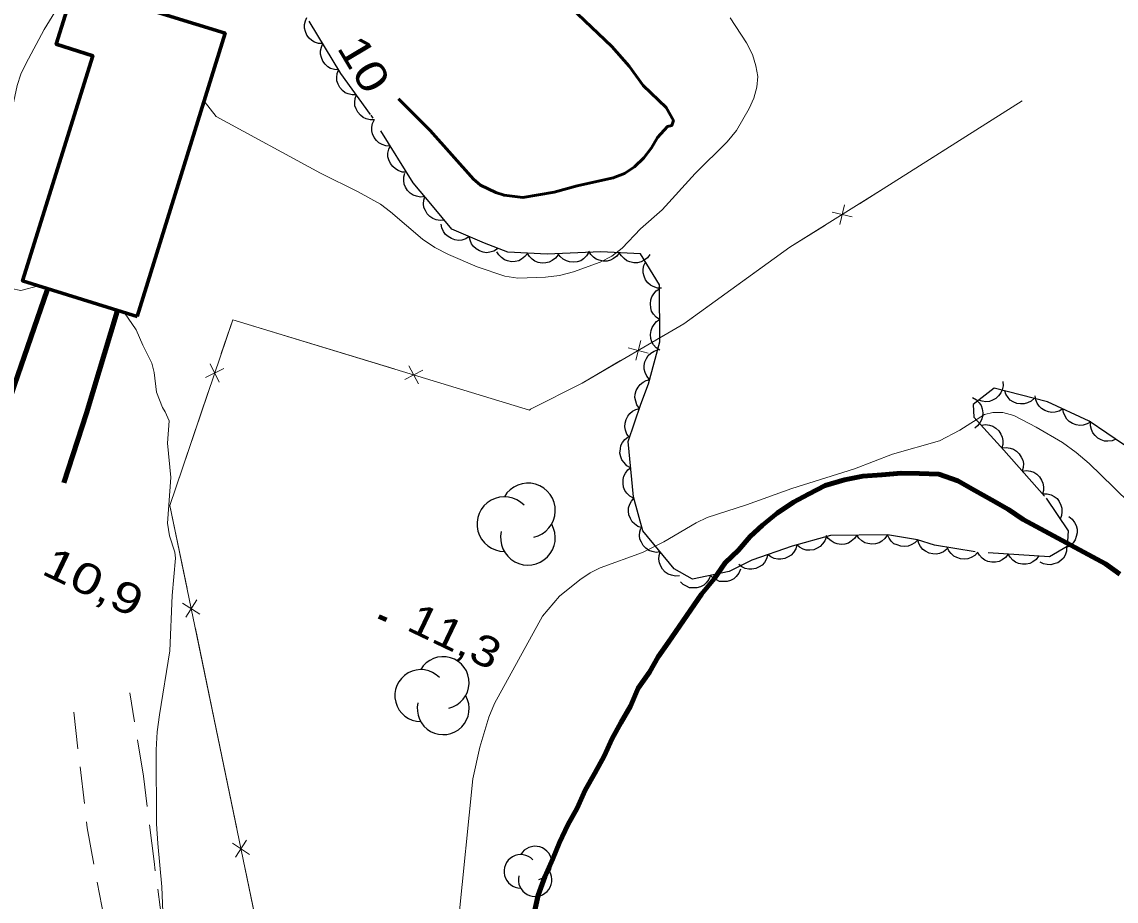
# Model space of a CAD drawing. Extents: x 355726 to 357533, y 5103782 to 5105258.
# Drawn here: x 356015.9 to 356069.4, y 5104890 to 5104933 of the extents above; entities that cross this region are included whole.
import ezdxf
from ezdxf.enums import TextEntityAlignment as Align

# ---------------------------------------------------------------- set-up
doc = ezdxf.new("R2010")
doc.units = 0
doc.header["$LTSCALE"] = 0.6
for name, pattern in [('DASH_DOUBLE_DOT', [9.2, 5, -1.2, 0.3, -1.2, 0.3, -1.2]), ('DOT_DASHED', [7.7, 5, -1.2, 0.3, -1.2]), ('LONG_DASHED', [7.5, 6, -1.5]), ('MEDIUM_DASHED', [4.5, 3, -1.5])]:
    doc.linetypes.add(name, pattern=pattern)
for name, color, linetype, lineweight in [('1', 7, 'LONG_DASHED', 53), ('19', 7, 'Continuous', 13), ('2', 7, 'LONG_DASHED', 13), ('3', 7, 'Continuous', 140), ('31', 7, 'Continuous', 35), ('37', 7, 'Continuous', 13), ('4', 7, 'DASH_DOUBLE_DOT', 53), ('44', 7, 'Continuous', 25)]:
    doc.layers.add(name, color=color, linetype=linetype, lineweight=lineweight)

msp = doc.modelspace()

# ---------------------------------------------------------------- linework, layer by layer
at = {"layer": '1', "linetype": 'Continuous'}
msp.add_lwpolyline([(356042.1, 5104934.33), (356044.76, 5104931.79), (356045.6, 5104930.83), (356046.29, 5104929.88), (356047.42, 5104928.8), (356047.77, 5104928.17), (356047.69, 5104927.93), (356047.48, 5104927.88), (356046.99, 5104927.34), (356046.7, 5104926.84), (356046.32, 5104926.34), (356045.87, 5104925.9), (356045.38, 5104925.57), (356044.82, 5104925.36), (356043.06, 5104924.98), (356041.93, 5104924.66), (356040.4, 5104924.4), (356039.48, 5104924.51), (356039.07, 5104924.65), (356038.32, 5104925.01), (356037.98, 5104925.3), (356035.86, 5104927.68), (356034.31, 5104929.23)], dxfattribs=at)
at = {"layer": '19', "linetype": 'MEDIUM_DASHED'}
for points in [[(356026.61, 5104869.35), (356025.46, 5104873.43), (356024.67, 5104877.66), (356023.12, 5104886.1), (356022.35, 5104891.92), (356021.84, 5104896.09), (356021.16, 5104900.16)], [(356018.42, 5104899.22), (356019.08, 5104893.56), (356020.53, 5104885.77), (356021.86, 5104877.44), (356022.93, 5104872.17), (356023.39, 5104869.32), (356023.41, 5104868.11)]]:
    msp.add_lwpolyline(points, dxfattribs=at)
at = {"layer": '2', "linetype": 'Continuous'}
for points in [[(356016.7, 5104920.08), (356015.83, 5104919.86), (356015.36, 5104919.95), (356015.13, 5104920.09), (356014.92, 5104920.33), (356014.52, 5104921), (356014.35, 5104921.43), (356014.25, 5104921.95), (356014.27, 5104922.55), (356014.39, 5104923.25), (356014.91, 5104925.61), (356015.39, 5104928.66), (356015.66, 5104929.88), (356015.84, 5104930.44), (356016.08, 5104930.94), (356016.98, 5104932.62), (356017.49, 5104933.47), (356017.78, 5104933.9), (356018.12, 5104934.26), (356018.44, 5104934.8), (356018.82, 5104934.75), (356019.52, 5104934.55), (356020.56, 5104934.08)], [(356024.8, 5104929.12), (356025.39, 5104928.36), (356030.5, 5104925.59), (356032.34, 5104924.68), (356033.43, 5104924.07), (356033.93, 5104923.7), (356035.49, 5104922.37), (356036.1, 5104921.96), (356036.76, 5104921.61), (356038.17, 5104921.01), (356039.52, 5104920.55), (356040.15, 5104920.45), (356041.5, 5104920.5), (356042.2, 5104920.59), (356042.87, 5104920.76), (356044.19, 5104921.24), (356044.76, 5104921.53), (356045.26, 5104921.93), (356046.16, 5104922.87), (356047.21, 5104923.8), (356048.83, 5104925.57), (356050.4, 5104927.13), (356050.85, 5104927.68), (356051.48, 5104928.76), (356051.7, 5104929.26), (356051.85, 5104929.8), (356051.89, 5104930.33), (356051.8, 5104930.84), (356051.63, 5104931.4), (356051.34, 5104931.97), (356050.54, 5104933.19)], [(356022.82, 5104888.63), (356022.74, 5104890.68), (356022.53, 5104892.8), (356022.48, 5104893.76), (356022.46, 5104897.38), (356022.51, 5104898.25), (356022.62, 5104899.09), (356023.12, 5104902.22), (356023.24, 5104904.93), (356023.4, 5104906.76), (356023.37, 5104907.05), (356023.11, 5104907.84), (356023.01, 5104908.46), (356023.17, 5104910.7), (356023.01, 5104912.38), (356023.09, 5104913.47), (356022.9, 5104913.92), (356022.76, 5104914.13), (356022.48, 5104914.88), (356022.36, 5104915.84), (356022.25, 5104916.3), (356021.8, 5104917.18), (356021.48, 5104917.93), (356020.91, 5104918.76)], [(356071.82, 5104907.76), (356069.31, 5104910.23), (356068.11, 5104911.38), (356067.48, 5104911.92), (356066.8, 5104912.41), (356065.51, 5104913.17), (356064.42, 5104913.73), (356063.89, 5104913.88), (356063.4, 5104913.88), (356062.99, 5104913.78), (356061.78, 5104913.01), (356060.78, 5104912.5), (356058.48, 5104911.84), (356056.62, 5104911.12), (356053.56, 5104910.17), (356051.35, 5104909.36), (356049.42, 5104908.75), (356048.88, 5104908.49), (356047.29, 5104907.55), (356046.25, 5104907.03), (356044.18, 5104906.28), (356043.69, 5104906.03), (356043.18, 5104905.7), (356042.19, 5104904.9), (356041.36, 5104903.92), (356039.02, 5104899.65), (356038.73, 5104898.97), (356038.29, 5104897.51), (356037.95, 5104895.95), (356037.25, 5104889.01)]]:
    msp.add_lwpolyline(points, dxfattribs=at)
at = {"layer": '3'}
msp.add_line((356033.36, 5104903.9), (356033.72, 5104903.73), dxfattribs=at)
at = {"layer": '31', "lineweight": 70}
msp.add_lwpolyline([(356021.52, 5104918.58), (356015.92, 5104920.32), (356019.35, 5104931.34), (356017.57, 5104931.9), (356018.45, 5104934.73), (356025.83, 5104932.44), (356021.52, 5104918.58)], close=True, dxfattribs=at)
at = {"layer": '37'}
for p, q in [((356061.1, 5104926.77), (356064.83, 5104929.14)), ((356056.51, 5104923.45), (356055.54, 5104923.68)), ((356055.91, 5104923.08), (356056.14, 5104924.05)), ((356034.1, 5104916.02), (356029.32, 5104917.47)), ((356045.92, 5104916.44), (356046.17, 5104917.41)), ((356046.53, 5104916.79), (356045.56, 5104917.05)), ((356025.1, 5104916.27), (356025.54, 5104915.37)), ((356034.82, 5104916.17), (356035.29, 5104915.28)), ((356024.87, 5104915.6), (356025.77, 5104916.04)), ((356035.5, 5104915.96), (356034.62, 5104915.49)), ((356025, 5104914.87), (356023.4, 5104910.14)), ((356023.75, 5104904.56), (356024.59, 5104904.01)), ((356023.9, 5104903.87), (356024.45, 5104904.71)), ((356024.38, 5104903.31), (356025.39, 5104898.41)), ((356025.39, 5104898.41), (356026.4, 5104893.52)), ((356026.19, 5104892.81), (356027.02, 5104892.26)), ((356026.33, 5104892.12), (356026.88, 5104892.96)), ((356026.81, 5104891.56), (356027.82, 5104886.66))]:
    msp.add_line(p, q, dxfattribs=at)
for points in [[(356040.78, 5104914.05), (356043.3, 5104915.32), (356048.27, 5104918.22), (356053.47, 5104921.97), (356058.03, 5104924.82), (356064.83, 5104929.14)], [(356056.87, 5104924.1), (356058.03, 5104924.82), (356061.1, 5104926.77)], [(356051.05, 5104920.22), (356053.47, 5104921.97), (356055.18, 5104923.04)], [(356046.91, 5104917.43), (356048.27, 5104918.22), (356051.05, 5104920.22)], [(356040.78, 5104914.05), (356040.73, 5104914), (356026.2, 5104918.42), (356023.13, 5104909.33), (356033.59, 5104858.78), (356038.69, 5104834.32), (356042.77, 5104814.09), (356048.28, 5104787.91), (356052.77, 5104784.78), (356091.72, 5104794.84), (356125.59, 5104803.28), (356157.52, 5104811.08), (356157.7, 5104814.25), (356129.85, 5104843.18), (356126.04, 5104847.65), (356126.51, 5104847.98), (356130.53, 5104851.49), (356164.66, 5104815.34)], [(356029.32, 5104917.47), (356026.2, 5104918.42), (356025.64, 5104916.77)], [(356040.78, 5104914.05), (356043.3, 5104915.32), (356045.18, 5104916.42)], [(356040.78, 5104914.05), (356040.73, 5104914), (356036.01, 5104915.43)], [(356023.4, 5104910.14), (356023.13, 5104909.33), (356023.97, 5104905.27)]]:
    msp.add_lwpolyline(points, dxfattribs=at)
at = {"layer": '37', "lineweight": 90}
for points in [[(356014.31, 5104911.64), (356015.53, 5104915.24), (356017.13, 5104919.87)], [(356017.94, 5104910.44), (356019.04, 5104913.85), (356020.55, 5104918.83)]]:
    msp.add_lwpolyline(points, dxfattribs=at)
at = {"layer": '4', "linetype": 'Continuous', "lineweight": 90}
for points in [[(356058.91, 5104910.91), (356057.97, 5104910.84), (356057.04, 5104910.77), (356056.14, 5104910.58), (356055.2, 5104910.31), (356054.37, 5104909.89), (356053.65, 5104909.5), (356052.85, 5104908.96), (356052.13, 5104908.37), (356051.52, 5104907.82), (356050.95, 5104907.15), (356050.3, 5104906.53), (356049.76, 5104905.74), (356049.14, 5104905), (356048.6, 5104904.21), (356048.06, 5104903.42), (356047.52, 5104902.64), (356047.02, 5104901.93), (356046.59, 5104901.17), (356046.05, 5104900.39), (356045.66, 5104899.52), (356045.2, 5104898.69), (356044.77, 5104897.93), (356044.38, 5104897.06), (356043.92, 5104896.23), (356043.45, 5104895.41), (356043.06, 5104894.53), (356042.6, 5104893.71), (356042.2, 5104892.84), (356041.86, 5104892.04), (356041.47, 5104891.17), (356041.15, 5104890.26), (356040.95, 5104889.38)], [(356069.62, 5104905.97), (356068.91, 5104906.47), (356064.88, 5104908.64), (356064.16, 5104909.14), (356063.34, 5104909.61), (356062.51, 5104910.07), (356061.68, 5104910.54), (356060.76, 5104910.86), (356059.8, 5104910.9), (356058.91, 5104910.91)]]:
    msp.add_lwpolyline(points, dxfattribs=at)
at = {"layer": '44'}
for points in [[(356030.61, 5104931.93), (356030.4, 5104931.94), (356030.21, 5104932), (356030.07, 5104932.08), (356029.94, 5104932.2), (356029.83, 5104932.35), (356029.76, 5104932.53), (356029.72, 5104932.69), (356029.72, 5104932.86), (356029.76, 5104933.04), (356029.83, 5104933.21)], [(356031.39, 5104930.65), (356031.18, 5104930.66), (356030.99, 5104930.72), (356030.85, 5104930.8), (356030.72, 5104930.92), (356030.61, 5104931.07), (356030.54, 5104931.25), (356030.5, 5104931.41), (356030.5, 5104931.58), (356030.54, 5104931.76), (356030.61, 5104931.93)], [(356032.26, 5104929.42), (356032.05, 5104929.42), (356031.85, 5104929.47), (356031.7, 5104929.53), (356031.57, 5104929.64), (356031.45, 5104929.78), (356031.36, 5104929.95), (356031.3, 5104930.11), (356031.3, 5104930.28), (356031.32, 5104930.47), (356031.38, 5104930.64)], [(356033.14, 5104928.21), (356032.93, 5104928.2), (356032.74, 5104928.25), (356032.58, 5104928.32), (356032.45, 5104928.43), (356032.33, 5104928.57), (356032.24, 5104928.74), (356032.18, 5104928.89), (356032.18, 5104929.07), (356032.2, 5104929.25), (356032.26, 5104929.42)], [(356033.91, 5104926.92), (356033.7, 5104926.93), (356033.51, 5104927), (356033.36, 5104927.07), (356033.24, 5104927.19), (356033.13, 5104927.34), (356033.05, 5104927.52), (356033.01, 5104927.67), (356033.01, 5104927.85), (356033.05, 5104928.03), (356033.12, 5104928.19)], [(356034.7, 5104925.65), (356034.49, 5104925.65), (356034.3, 5104925.72), (356034.16, 5104925.8), (356034.03, 5104925.92), (356033.92, 5104926.06), (356033.84, 5104926.24), (356033.8, 5104926.4), (356033.8, 5104926.57), (356033.84, 5104926.76), (356033.91, 5104926.92)], [(356035.6, 5104924.45), (356035.39, 5104924.42), (356035.19, 5104924.46), (356035.03, 5104924.51), (356034.89, 5104924.62), (356034.76, 5104924.75), (356034.66, 5104924.91), (356034.59, 5104925.06), (356034.57, 5104925.24), (356034.58, 5104925.42), (356034.63, 5104925.59)], [(356036.56, 5104923.3), (356036.35, 5104923.28), (356036.15, 5104923.31), (356036, 5104923.37), (356035.85, 5104923.47), (356035.72, 5104923.6), (356035.63, 5104923.76), (356035.56, 5104923.91), (356035.54, 5104924.09), (356035.55, 5104924.27), (356035.6, 5104924.45)], [(356037.78, 5104922.49), (356037.61, 5104922.38), (356037.41, 5104922.32), (356037.25, 5104922.3), (356037.07, 5104922.33), (356036.9, 5104922.39), (356036.74, 5104922.49), (356036.61, 5104922.59), (356036.51, 5104922.74), (356036.44, 5104922.91), (356036.41, 5104923.09)], [(356039.16, 5104921.89), (356038.98, 5104921.78), (356038.79, 5104921.73), (356038.62, 5104921.7), (356038.45, 5104921.73), (356038.27, 5104921.79), (356038.11, 5104921.89), (356037.99, 5104922), (356037.89, 5104922.14), (356037.82, 5104922.31), (356037.78, 5104922.49)], [(356040.63, 5104921.67), (356040.5, 5104921.51), (356040.34, 5104921.39), (356040.2, 5104921.31), (356040.02, 5104921.27), (356039.84, 5104921.26), (356039.65, 5104921.3), (356039.5, 5104921.36), (356039.35, 5104921.46), (356039.22, 5104921.59), (356039.13, 5104921.74)], [(356042.13, 5104921.6), (356042, 5104921.44), (356041.84, 5104921.32), (356041.69, 5104921.24), (356041.52, 5104921.2), (356041.34, 5104921.19), (356041.15, 5104921.23), (356040.99, 5104921.29), (356040.85, 5104921.39), (356040.72, 5104921.52), (356040.63, 5104921.67)], [(356043.63, 5104921.72), (356043.52, 5104921.54), (356043.36, 5104921.4), (356043.23, 5104921.31), (356043.06, 5104921.26), (356042.88, 5104921.24), (356042.68, 5104921.26), (356042.53, 5104921.3), (356042.38, 5104921.39), (356042.23, 5104921.51), (356042.13, 5104921.65)], [(356045.12, 5104921.69), (356045, 5104921.53), (356044.83, 5104921.41), (356044.69, 5104921.33), (356044.52, 5104921.29), (356044.33, 5104921.29), (356044.14, 5104921.33), (356043.99, 5104921.38), (356043.85, 5104921.48), (356043.72, 5104921.62), (356043.63, 5104921.77)], [(356046.62, 5104921.62), (356046.5, 5104921.45), (356046.33, 5104921.33), (356046.19, 5104921.25), (356046.01, 5104921.21), (356045.83, 5104921.21), (356045.64, 5104921.25), (356045.49, 5104921.3), (356045.35, 5104921.41), (356045.22, 5104921.54), (356045.12, 5104921.69)], [(356047.18, 5104919.96), (356046.98, 5104919.97), (356046.78, 5104920.04), (356046.64, 5104920.11), (356046.51, 5104920.23), (356046.4, 5104920.38), (356046.33, 5104920.56), (356046.28, 5104920.72), (356046.29, 5104920.89), (356046.32, 5104921.07), (356046.4, 5104921.24)], [(356047.09, 5104918.43), (356046.92, 5104918.55), (356046.79, 5104918.7), (356046.7, 5104918.84), (356046.66, 5104919.01), (356046.64, 5104919.2), (356046.67, 5104919.39), (356046.71, 5104919.54), (356046.81, 5104919.69), (356046.93, 5104919.83), (356047.08, 5104919.93)], [(356047.1, 5104916.93), (356046.93, 5104917.05), (356046.8, 5104917.2), (356046.71, 5104917.34), (356046.67, 5104917.51), (356046.65, 5104917.7), (356046.68, 5104917.89), (356046.72, 5104918.04), (356046.82, 5104918.19), (356046.94, 5104918.33), (356047.09, 5104918.43)], [(356046.6, 5104915.5), (356046.46, 5104915.66), (356046.38, 5104915.84), (356046.33, 5104916), (356046.34, 5104916.18), (356046.37, 5104916.36), (356046.45, 5104916.53), (356046.53, 5104916.67), (356046.67, 5104916.79), (356046.82, 5104916.89), (356046.99, 5104916.95)], [(356046.1, 5104914.08), (356045.98, 5104914.25), (356045.92, 5104914.44), (356045.88, 5104914.61), (356045.9, 5104914.78), (356045.95, 5104914.96), (356046.04, 5104915.13), (356046.14, 5104915.26), (356046.28, 5104915.36), (356046.44, 5104915.45), (356046.62, 5104915.49)], [(356063.88, 5104915.4), (356063.9, 5104915.19), (356063.85, 5104914.99), (356063.79, 5104914.84), (356063.68, 5104914.7), (356063.55, 5104914.57), (356063.38, 5104914.48), (356063.23, 5104914.42), (356063.05, 5104914.41), (356062.87, 5104914.43), (356062.69, 5104914.48)], [(356062.41, 5104914.61), (356062.59, 5104914.51), (356062.73, 5104914.36), (356062.82, 5104914.22), (356062.88, 5104914.06), (356062.91, 5104913.87), (356062.89, 5104913.68), (356062.85, 5104913.52), (356062.76, 5104913.37), (356062.65, 5104913.23), (356062.51, 5104913.12)], [(356065.43, 5104914.58), (356065.27, 5104914.44), (356065.09, 5104914.35), (356064.93, 5104914.3), (356064.75, 5104914.3), (356064.57, 5104914.33), (356064.4, 5104914.41), (356064.25, 5104914.49), (356064.14, 5104914.62), (356064.04, 5104914.78), (356063.98, 5104914.95)], [(356066.83, 5104914.06), (356066.65, 5104913.95), (356066.45, 5104913.9), (356066.29, 5104913.88), (356066.12, 5104913.91), (356065.94, 5104913.98), (356065.78, 5104914.08), (356065.66, 5104914.19), (356065.57, 5104914.34), (356065.5, 5104914.51), (356065.47, 5104914.69)], [(356045.62, 5104912.66), (356045.49, 5104912.83), (356045.42, 5104913.02), (356045.39, 5104913.18), (356045.4, 5104913.36), (356045.45, 5104913.54), (356045.54, 5104913.71), (356045.63, 5104913.84), (356045.77, 5104913.95), (356045.93, 5104914.03), (356046.11, 5104914.08)], [(356068.19, 5104913.42), (356068.01, 5104913.32), (356067.81, 5104913.27), (356067.65, 5104913.25), (356067.48, 5104913.28), (356067.3, 5104913.34), (356067.14, 5104913.45), (356067.02, 5104913.56), (356066.93, 5104913.71), (356066.86, 5104913.88), (356066.83, 5104914.06)], [(356069.42, 5104912.57), (356069.23, 5104912.49), (356069.03, 5104912.48), (356068.86, 5104912.48), (356068.7, 5104912.54), (356068.54, 5104912.63), (356068.4, 5104912.76), (356068.29, 5104912.89), (356068.22, 5104913.05), (356068.18, 5104913.23), (356068.18, 5104913.41)], [(356062.84, 5104913.26), (356063.04, 5104913.29), (356063.24, 5104913.26), (356063.4, 5104913.21), (356063.55, 5104913.11), (356063.69, 5104912.99), (356063.79, 5104912.83), (356063.86, 5104912.68), (356063.89, 5104912.51), (356063.89, 5104912.32), (356063.84, 5104912.15)], [(356045.67, 5104911.18), (356045.49, 5104911.28), (356045.35, 5104911.43), (356045.25, 5104911.56), (356045.19, 5104911.72), (356045.15, 5104911.9), (356045.17, 5104912.1), (356045.2, 5104912.26), (356045.28, 5104912.41), (356045.39, 5104912.56), (356045.53, 5104912.67)], [(356063.85, 5104912.15), (356064.05, 5104912.17), (356064.25, 5104912.14), (356064.41, 5104912.09), (356064.56, 5104911.99), (356064.69, 5104911.86), (356064.79, 5104911.7), (356064.86, 5104911.55), (356064.89, 5104911.38), (356064.88, 5104911.19), (356064.83, 5104911.02)], [(356045.82, 5104909.69), (356045.63, 5104909.79), (356045.49, 5104909.93), (356045.39, 5104910.06), (356045.33, 5104910.23), (356045.3, 5104910.41), (356045.31, 5104910.6), (356045.34, 5104910.76), (356045.42, 5104910.92), (356045.53, 5104911.07), (356045.67, 5104911.18)], [(356064.83, 5104911.02), (356065.04, 5104911.05), (356065.24, 5104911.01), (356065.4, 5104910.96), (356065.55, 5104910.86), (356065.68, 5104910.74), (356065.78, 5104910.57), (356065.85, 5104910.43), (356065.87, 5104910.25), (356065.87, 5104910.07), (356065.82, 5104909.89)], [(356046.23, 5104908.24), (356046.03, 5104908.31), (356045.87, 5104908.43), (356045.75, 5104908.54), (356045.66, 5104908.69), (356045.59, 5104908.87), (356045.57, 5104909.06), (356045.57, 5104909.22), (356045.63, 5104909.39), (356045.71, 5104909.55), (356045.83, 5104909.69)], [(356065.85, 5104909.91), (356066.06, 5104909.91), (356066.25, 5104909.85), (356066.4, 5104909.78), (356066.54, 5104909.67), (356066.65, 5104909.52), (356066.73, 5104909.35), (356066.78, 5104909.2), (356066.78, 5104909.02), (356066.76, 5104908.84), (356066.69, 5104908.67)], [(356067.12, 5104908.79), (356067.28, 5104908.66), (356067.4, 5104908.5), (356067.48, 5104908.35), (356067.52, 5104908.18), (356067.52, 5104908), (356067.48, 5104907.81), (356067.43, 5104907.65), (356067.33, 5104907.51), (356067.19, 5104907.38), (356067.04, 5104907.29)], [(356047.12, 5104907.06), (356046.92, 5104907.04), (356046.72, 5104907.08), (356046.56, 5104907.13), (356046.42, 5104907.24), (356046.29, 5104907.37), (356046.2, 5104907.53), (356046.13, 5104907.68), (356046.11, 5104907.86), (356046.12, 5104908.04), (356046.17, 5104908.22)], [(356055.25, 5104907.81), (356055.18, 5104907.61), (356055.06, 5104907.45), (356054.95, 5104907.32), (356054.8, 5104907.24), (356054.63, 5104907.17), (356054.44, 5104907.15), (356054.27, 5104907.15), (356054.11, 5104907.2), (356053.94, 5104907.29), (356053.8, 5104907.4)], [(356056.74, 5104907.88), (356056.62, 5104907.71), (356056.47, 5104907.58), (356056.33, 5104907.49), (356056.16, 5104907.44), (356055.97, 5104907.43), (356055.78, 5104907.46), (356055.63, 5104907.5), (356055.48, 5104907.6), (356055.34, 5104907.72), (356055.24, 5104907.87)], [(356058.24, 5104907.89), (356058.12, 5104907.72), (356057.97, 5104907.59), (356057.83, 5104907.5), (356057.66, 5104907.45), (356057.47, 5104907.44), (356057.28, 5104907.47), (356057.13, 5104907.51), (356056.98, 5104907.61), (356056.84, 5104907.73), (356056.74, 5104907.88)], [(356059.72, 5104907.66), (356059.58, 5104907.51), (356059.4, 5104907.4), (356059.25, 5104907.34), (356059.07, 5104907.32), (356058.89, 5104907.34), (356058.71, 5104907.4), (356058.56, 5104907.46), (356058.43, 5104907.58), (356058.32, 5104907.73), (356058.24, 5104907.89)], [(356061.15, 5104907.19), (356060.98, 5104907.06), (356060.79, 5104906.99), (356060.63, 5104906.95), (356060.46, 5104906.96), (356060.28, 5104907), (356060.11, 5104907.09), (356059.97, 5104907.18), (356059.86, 5104907.32), (356059.77, 5104907.48), (356059.72, 5104907.66)], [(356048.07, 5104905.89), (356047.87, 5104905.88), (356047.67, 5104905.92), (356047.51, 5104905.97), (356047.37, 5104906.07), (356047.24, 5104906.21), (356047.15, 5104906.37), (356047.08, 5104906.52), (356047.06, 5104906.7), (356047.07, 5104906.88), (356047.12, 5104907.06)], [(356053.8, 5104907.42), (356053.75, 5104907.21), (356053.64, 5104907.04), (356053.53, 5104906.91), (356053.39, 5104906.82), (356053.22, 5104906.74), (356053.03, 5104906.71), (356052.87, 5104906.7), (356052.7, 5104906.74), (356052.53, 5104906.82), (356052.38, 5104906.93)], [(356062.65, 5104907.04), (356062.51, 5104906.89), (356062.33, 5104906.79), (356062.18, 5104906.73), (356062, 5104906.71), (356061.82, 5104906.73), (356061.64, 5104906.79), (356061.49, 5104906.86), (356061.36, 5104906.98), (356061.24, 5104907.12), (356061.17, 5104907.29)], [(356064.15, 5104906.95), (356064.02, 5104906.79), (356063.85, 5104906.67), (356063.71, 5104906.6), (356063.53, 5104906.56), (356063.35, 5104906.56), (356063.16, 5104906.6), (356063.01, 5104906.66), (356062.87, 5104906.76), (356062.74, 5104906.9), (356062.65, 5104907.05)], [(356065.64, 5104906.85), (356065.52, 5104906.69), (356065.35, 5104906.57), (356065.2, 5104906.5), (356065.03, 5104906.46), (356064.85, 5104906.46), (356064.66, 5104906.5), (356064.51, 5104906.56), (356064.37, 5104906.66), (356064.24, 5104906.8), (356064.15, 5104906.95)], [(356067.01, 5104907.3), (356067, 5104907.1), (356066.93, 5104906.91), (356066.85, 5104906.76), (356066.72, 5104906.64), (356066.57, 5104906.53), (356066.39, 5104906.47), (356066.23, 5104906.43), (356066.06, 5104906.44), (356065.87, 5104906.48), (356065.71, 5104906.56)], [(356052.38, 5104906.93), (356052.33, 5104906.72), (356052.22, 5104906.55), (356052.11, 5104906.42), (356051.97, 5104906.33), (356051.8, 5104906.25), (356051.61, 5104906.22), (356051.45, 5104906.21), (356051.28, 5104906.25), (356051.11, 5104906.33), (356050.96, 5104906.44)], [(356049.58, 5104905.91), (356049.5, 5104905.71), (356049.37, 5104905.55), (356049.25, 5104905.44), (356049.1, 5104905.36), (356048.92, 5104905.31), (356048.73, 5104905.3), (356048.56, 5104905.31), (356048.4, 5104905.38), (356048.24, 5104905.47), (356048.11, 5104905.6)], [(356051.05, 5104906.22), (356050.97, 5104906.02), (356050.84, 5104905.86), (356050.72, 5104905.75), (356050.56, 5104905.67), (356050.39, 5104905.62), (356050.19, 5104905.61), (356050.03, 5104905.62), (356049.87, 5104905.69), (356049.71, 5104905.78), (356049.58, 5104905.91)]]:
    msp.add_lwpolyline(points, dxfattribs=at)
at = {"layer": '44', "linetype": 'DOT_DASHED'}
for points in [[(356055.46, 5104907.87), (356053.58, 5104907.34), (356051.61, 5104906.66), (356050.5, 5104906.1), (356048.7, 5104905.72), (356047.8, 5104906.23), (356046.27, 5104908.1), (356045.81, 5104909.75), (356045.55, 5104912.47), (356046.18, 5104914.29), (356046.54, 5104915.28), (356047.1, 5104917.34), (356047.08, 5104920.13), (356046.15, 5104921.64), (356044.22, 5104921.74), (356041.59, 5104921.63), (356039.66, 5104921.72), (356038.52, 5104922.17), (356036.93, 5104922.86), (356035.98, 5104923.99), (356035.03, 5104925.12), (356032.95, 5104928.47), (356031.5, 5104930.47), (356029.85, 5104933.18)], [(356069.84, 5104912.29), (356068.11, 5104913.46), (356066.07, 5104914.41), (356063.47, 5104915.08), (356062.43, 5104914.28), (356062.47, 5104913.66), (356063.94, 5104912.04), (356066, 5104909.69), (356067.08, 5104908.09), (356067.04, 5104907.32), (356066.17, 5104906.82), (356062.54, 5104907.06), (356060.54, 5104907.39), (356059.71, 5104907.66), (356058.25, 5104907.89), (356055.46, 5104907.87)]]:
    msp.add_lwpolyline(points, dxfattribs=at)
at = {"layer": '44'}
for centre, radius, start, end in [((356040.649, 5104909.089), 1.338, 282.2692, 149.7263), ((356039.498, 5104908.42), 1.338, 44.1154, 269.804), ((356040.649, 5104907.752), 1.338, 166.9369, 29.6212), ((356036.501, 5104900.664), 1.271, 282.2692, 149.7263), ((356035.408, 5104900.029), 1.271, 44.1154, 269.804), ((356036.501, 5104899.393), 1.271, 166.9369, 29.6212), ((356041.002, 5104891.838), 0.819, 282.2692, 149.7263), ((356040.298, 5104891.429), 0.819, 44.1154, 269.804), ((356041.002, 5104891.019), 0.819, 166.9369, 29.6212)]:
    msp.add_arc(centre, radius, start, end, dxfattribs=at)

# ---------------------------------------------------------------- texts
at = {"layer": '1', "width": 1.25}
msp.add_text('10', height=1.5, rotation=300.719, dxfattribs=at).set_placement((356031.983, 5104930.543), align=Align.CENTER)
at = {"layer": '3'}
for s, width, p in [('10,9   ', 1.3, (356016.78, 5104906.01)), ('11,3   ', 1.2, (356034.64, 5104903.27))]:
    msp.add_text(s, height=1.5, rotation=334.423, dxfattribs=dict(at, width=width)).set_placement(p)

doc.saveas('drawing.dxf')
